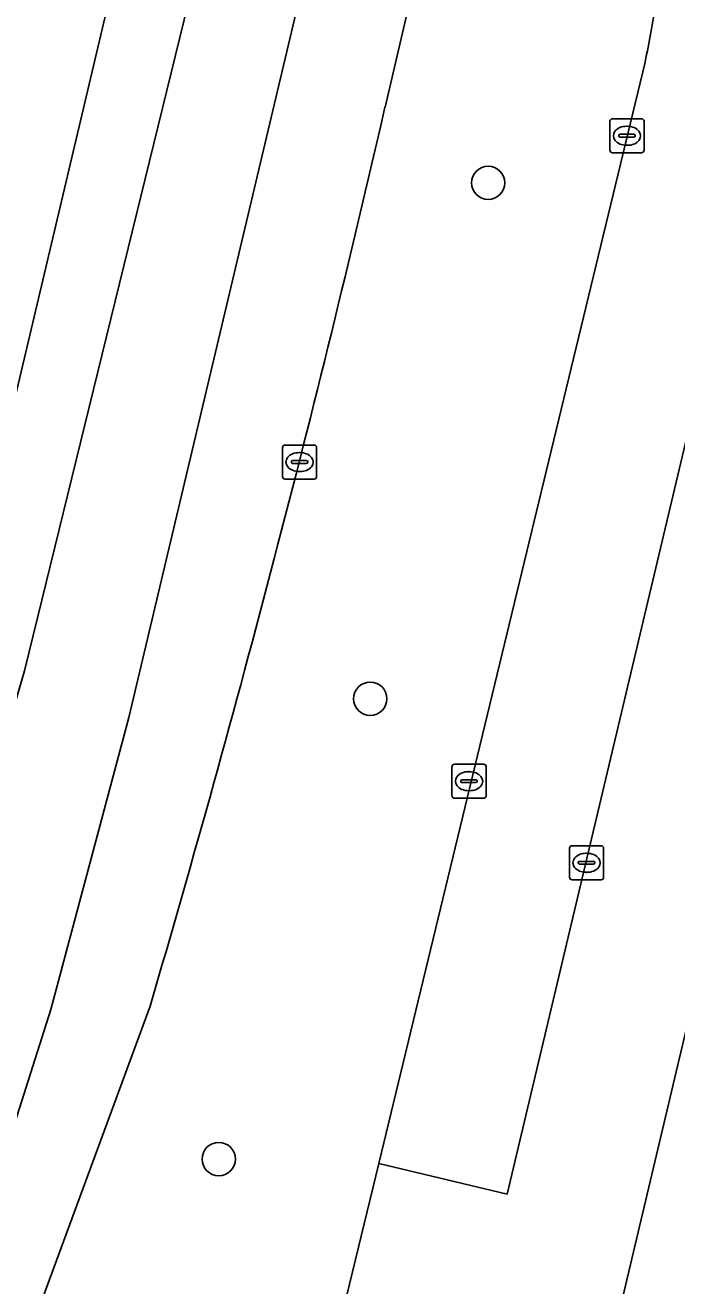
# Model space of a CAD drawing. Extents: x 162803 to 163818, y 381639 to 382475.
# Drawn here: x 163010.56 to 163029.69, y 382324.52 to 382361.56 of the extents above; entities that cross this region are included whole.
import ezdxf

# ---------------------------------------------------------------- set-up
doc = ezdxf.new("R2010")
doc.units = 0
for name, color, linetype in [('IMGEO_Berm_groen', 7, 'Continuous'), ('IMGEO_Boom', 7, 'Continuous'), ('IMGEO_Kolk', 7, 'Continuous'), ('IMGEO_Rijbaan_lokaal_gesloten', 7, 'Continuous'), ('IMGEO_Rijbaan_lokaal_open', 7, 'Continuous'), ('IMGEO_Rijbaan_regionaal_gesloten', 7, 'Continuous'), ('IMGEO_Rioolput', 7, 'Continuous'), ('IMGEO_Voetpad_open', 7, 'Continuous')]:
    doc.layers.add(name, color=color, linetype=linetype)

msp = doc.modelspace()

# ---------------------------------------------------------------- linework, layer by layer
at = {"layer": 'IMGEO_Berm_groen'}
for points in [[(163027.259, 382386.699), (163022.008, 382362.942), (163021.127, 382359.156)], [(163015.341, 382304.711), (163019.833, 382323.527), (163020.941, 382328.112), (163028.764, 382360.48)], [(163014.231, 382332.739), (163010.867, 382323.588)]]:
    msp.add_lwpolyline(points, dxfattribs=at)
for centre, radius, start, end in [((163007.848, 382365.047), 21.408, 347.6824, 352.4252), ((162579.184, 382460.414), 453.394, 343.6444, 347.09513)]:
    msp.add_arc(centre, radius, start, end, dxfattribs=at)
at = {"layer": 'IMGEO_Boom'}
for centre in [(163024.156, 382356.93), (163020.693, 382341.772), (163016.244, 382328.247)]:
    msp.add_circle(centre, 0.489, dxfattribs=at)
at = {"layer": 'IMGEO_Kolk'}
for p, q in [((163027.731, 382357.886), (163027.731, 382358.738)), ((163027.806, 382358.812), (163028.658, 382358.812)), ((163028.732, 382358.738), (163028.732, 382357.886)), ((163027.99, 382358.306), (163027.99, 382358.318)), ((163028.428, 382358.269), (163028.03, 382358.269)), ((163028.033, 382358.355), (163028.431, 382358.355)), ((163028.219, 382358.592), (163028.244, 382358.592)), ((163028.474, 382358.318), (163028.474, 382358.306)), ((163028.242, 382358.032), (163028.217, 382358.032)), ((163028.658, 382357.812), (163027.806, 382357.812)), ((163018.118, 382348.298), (163018.118, 382349.15)), ((163018.193, 382349.224), (163019.045, 382349.224)), ((163018.606, 382349.004), (163018.631, 382349.004)), ((163019.119, 382349.15), (163019.119, 382348.298)), ((163018.377, 382348.718), (163018.377, 382348.73)), ((163018.815, 382348.681), (163018.417, 382348.681)), ((163018.42, 382348.767), (163018.818, 382348.767)), ((163018.861, 382348.73), (163018.861, 382348.718)), ((163018.629, 382348.444), (163018.604, 382348.444)), ((163019.045, 382348.224), (163018.193, 382348.224)), ((163023.094, 382338.923), (163023.094, 382339.775)), ((163023.169, 382339.849), (163024.021, 382339.849)), ((163024.095, 382339.775), (163024.095, 382338.923)), ((163023.353, 382339.343), (163023.353, 382339.355)), ((163023.396, 382339.392), (163023.794, 382339.392)), ((163023.582, 382339.629), (163023.607, 382339.629)), ((163023.837, 382339.355), (163023.837, 382339.343)), ((163023.791, 382339.306), (163023.393, 382339.306)), ((163023.605, 382339.069), (163023.58, 382339.069)), ((163024.021, 382338.849), (163023.169, 382338.849))]:
    msp.add_line(p, q, dxfattribs=at)
for points in [[(163027.731, 382357.886), (163027.731, 382358.738)], [(163027.806, 382358.812), (163028.658, 382358.812)], [(163028.732, 382358.738), (163028.732, 382357.886)], [(163028.658, 382357.812), (163027.806, 382357.812)], [(163018.118, 382348.298), (163018.118, 382349.15)], [(163018.193, 382349.224), (163019.045, 382349.224)], [(163019.119, 382349.15), (163019.119, 382348.298)], [(163019.045, 382348.224), (163018.193, 382348.224)], [(163023.094, 382338.923), (163023.094, 382339.775)], [(163023.169, 382339.849), (163024.021, 382339.849)], [(163024.095, 382339.775), (163024.095, 382338.923)], [(163024.021, 382338.849), (163023.169, 382338.849)]]:
    msp.add_lwpolyline(points, dxfattribs=at)
for centre, radius, start, end in [((163027.808, 382358.736), 0.0765, 91.552, 178.448), ((163027.808, 382358.736), 0.0765, 91.552, 178.448), ((163028.656, 382358.736), 0.0765, 1.552, 88.448), ((163028.656, 382358.736), 0.0765, 1.552, 88.448), ((163028.03, 382358.315), 0.0403, 85.8775, 175.7526), ((163028.027, 382358.305), 0.0366, 178.938, 274.7102), ((163028.431, 382358.312), 0.043, 264.8664, 352.4533), ((163028.435, 382358.317), 0.0386, 1.7309, 96.639), ((163027.808, 382357.888), 0.0765, 181.552, 268.448), ((163027.808, 382357.888), 0.0765, 181.552, 268.448), ((163028.656, 382357.888), 0.0765, 271.552, 358.448), ((163028.656, 382357.888), 0.0765, 271.552, 358.448), ((163018.195, 382349.148), 0.0765, 91.552, 178.448), ((163018.195, 382349.148), 0.0765, 91.552, 178.448), ((163019.043, 382349.148), 0.0765, 1.552, 88.448), ((163019.043, 382349.148), 0.0765, 1.552, 88.448), ((163018.417, 382348.727), 0.0403, 85.8775, 175.7526), ((163018.414, 382348.717), 0.0366, 178.938, 274.7102), ((163018.818, 382348.724), 0.043, 264.8664, 352.4533), ((163018.822, 382348.729), 0.0386, 1.7309, 96.639), ((163018.195, 382348.3), 0.0765, 181.552, 268.448), ((163018.195, 382348.3), 0.0765, 181.552, 268.448), ((163019.043, 382348.3), 0.0765, 271.552, 358.448), ((163019.043, 382348.3), 0.0765, 271.552, 358.448), ((163023.171, 382339.773), 0.0765, 91.552, 178.448), ((163023.171, 382339.773), 0.0765, 91.552, 178.448), ((163024.019, 382339.773), 0.0765, 1.552, 88.448), ((163024.019, 382339.773), 0.0765, 1.552, 88.448), ((163023.393, 382339.352), 0.0403, 85.8775, 175.7526), ((163023.798, 382339.354), 0.0386, 1.7309, 96.639), ((163023.39, 382339.342), 0.0366, 178.938, 274.7102), ((163023.794, 382339.349), 0.043, 264.8664, 352.4533), ((163023.171, 382338.925), 0.0765, 181.552, 268.448), ((163023.171, 382338.925), 0.0765, 181.552, 268.448), ((163024.019, 382338.925), 0.0765, 271.552, 358.448), ((163024.019, 382338.925), 0.0765, 271.552, 358.448)]:
    msp.add_arc(centre, radius, start, end, dxfattribs=at)
for centre, major_axis, ratio, start_param, end_param in [((163028.218, 382358.312), (-0.387, 0.002), 0.722429, 4.712389, 7.853982), ((163028.243, 382358.312), (-0.39, 0.002), 0.717154, 1.570796, 4.712389), ((163018.605, 382348.724), (-0.387, 0.002), 0.722429, 4.712389, 7.853982), ((163018.63, 382348.724), (-0.39, 0.002), 0.717154, 1.570796, 4.712389), ((163023.581, 382339.349), (-0.387, 0.002), 0.722429, 4.712389, 7.853982), ((163023.606, 382339.349), (-0.39, 0.002), 0.717154, 1.570796, 4.712389)]:
    msp.add_ellipse(centre, major_axis=major_axis, ratio=ratio, start_param=start_param, end_param=end_param, dxfattribs=at)
at = {"layer": 'IMGEO_Rijbaan_lokaal_gesloten'}
msp.add_lwpolyline([(163019.503, 382289.487), (163025.206, 382312.391), (163025.226, 382312.668), (163027.594, 382322.046), (163027.611, 382322.091), (163035.219, 382354.192), (163036.585, 382363.359), (163035.23, 382371.584), (163024.715, 382327.217), (163020.941, 382328.112), (163019.833, 382323.527), (163015.341, 382304.711), (163011.407, 382289.212)], dxfattribs=at)
at = {"layer": 'IMGEO_Rijbaan_lokaal_open'}
msp.add_lwpolyline([(163028.764, 382360.48), (163020.941, 382328.112), (163024.715, 382327.217), (163035.23, 382371.584)], dxfattribs=at)
msp.add_arc((163007.848, 382365.047), 21.408, 347.6824, 352.4252, dxfattribs=at)
at = {"layer": 'IMGEO_Rijbaan_regionaal_gesloten'}
for points in [[(162956.261, 382217.556), (162956.788, 382217.246), (162957.041, 382217.097), (162957.334, 382216.925), (162970.099, 382238.803), (162988.069, 382276.576), (162999.406, 382306.223), (163004.339, 382321.327), (163010.545, 382342.595), (163016.751, 382367.915), (163022.202, 382392.931), (163024.249, 382401.938), (163027.1, 382412.472), (163031.008, 382425.974), (163036.242, 382443.17), (163034.29, 382443.535), (163021.987, 382400.242), (163002.164, 382316.367), (162982.804, 382270.096), (162963.365, 382229.253), (162959.404, 382222.731), (162956.261, 382217.556)], [(163039.378, 382442.583), (163036.242, 382443.17), (163031.008, 382425.974), (163027.1, 382412.472), (163024.249, 382401.938), (163022.202, 382392.931), (163016.751, 382367.915), (163010.545, 382342.595), (163004.339, 382321.327), (162999.406, 382306.223), (162988.069, 382276.576), (162970.099, 382238.803), (162957.334, 382216.925), (162960.228, 382215.223)], [(163036.043, 382420.861), (163039.715, 382433.174), (163042.023, 382440.643), (163042.393, 382442.019), (163039.378, 382442.583), (163036.917, 382433.491), (163034.689, 382425.944), (163031.259, 382414.339), (163029.659, 382408.85), (163024.915, 382389.012), (163018.973, 382363.856), (163013.601, 382341.216), (163011.315, 382332.64), (163008.8, 382324.751), (163005.155, 382311.92)], [(163005.155, 382311.92), (163008.8, 382324.751), (163011.315, 382332.64), (163013.601, 382341.216), (163018.973, 382363.856), (163024.915, 382389.012), (163029.659, 382408.85), (163031.259, 382414.339), (163034.689, 382425.944), (163036.917, 382433.491), (163039.378, 382442.583)], [(163021.127, 382359.156), (163022.008, 382362.942), (163027.259, 382386.699)], [(163010.867, 382323.588), (163014.231, 382332.739)]]:
    msp.add_lwpolyline(points, dxfattribs=at)
msp.add_arc((162579.184, 382460.414), 453.394, 343.6444, 347.09513, dxfattribs=at)
at = {"layer": 'IMGEO_Rioolput'}
for p, q in [((163026.544, 382336.525), (163026.544, 382337.377)), ((163026.619, 382337.451), (163027.471, 382337.451)), ((163027.032, 382337.231), (163027.057, 382337.231)), ((163027.545, 382337.377), (163027.545, 382336.525)), ((163026.803, 382336.945), (163026.803, 382336.957)), ((163027.241, 382336.908), (163026.843, 382336.908)), ((163026.846, 382336.994), (163027.244, 382336.994)), ((163027.287, 382336.957), (163027.287, 382336.945)), ((163027.471, 382336.451), (163026.619, 382336.451)), ((163027.055, 382336.671), (163027.03, 382336.671))]:
    msp.add_line(p, q, dxfattribs=at)
for points in [[(163026.544, 382336.525), (163026.544, 382337.377)], [(163026.619, 382337.451), (163027.471, 382337.451)], [(163027.545, 382337.377), (163027.545, 382336.525)], [(163027.471, 382336.451), (163026.619, 382336.451)]]:
    msp.add_lwpolyline(points, dxfattribs=at)
for centre, radius, start, end in [((163026.621, 382337.375), 0.0765, 91.552, 178.448), ((163026.621, 382337.375), 0.0765, 91.552, 178.448), ((163027.469, 382337.375), 0.0765, 1.552, 88.448), ((163027.469, 382337.375), 0.0765, 1.552, 88.448), ((163026.843, 382336.954), 0.0403, 85.8775, 175.7526), ((163026.84, 382336.944), 0.0366, 178.938, 274.7102), ((163027.244, 382336.951), 0.043, 264.8664, 352.4533), ((163027.248, 382336.956), 0.0386, 1.7309, 96.639), ((163026.621, 382336.527), 0.0765, 181.552, 268.448), ((163026.621, 382336.527), 0.0765, 181.552, 268.448), ((163027.469, 382336.527), 0.0765, 271.552, 358.448), ((163027.469, 382336.527), 0.0765, 271.552, 358.448)]:
    msp.add_arc(centre, radius, start, end, dxfattribs=at)
for centre, major_axis, ratio, start_param, end_param in [((163027.031, 382336.951), (-0.387, 0.002), 0.722429, 4.712389, 7.853982), ((163027.056, 382336.951), (-0.39, 0.002), 0.717154, 1.570796, 4.712389)]:
    msp.add_ellipse(centre, major_axis=major_axis, ratio=ratio, start_param=start_param, end_param=end_param, dxfattribs=at)
at = {"layer": 'IMGEO_Voetpad_open'}
msp.add_lwpolyline([(163035.219, 382354.192), (163027.611, 382322.091)], dxfattribs=at)

doc.saveas('drawing.dxf')
